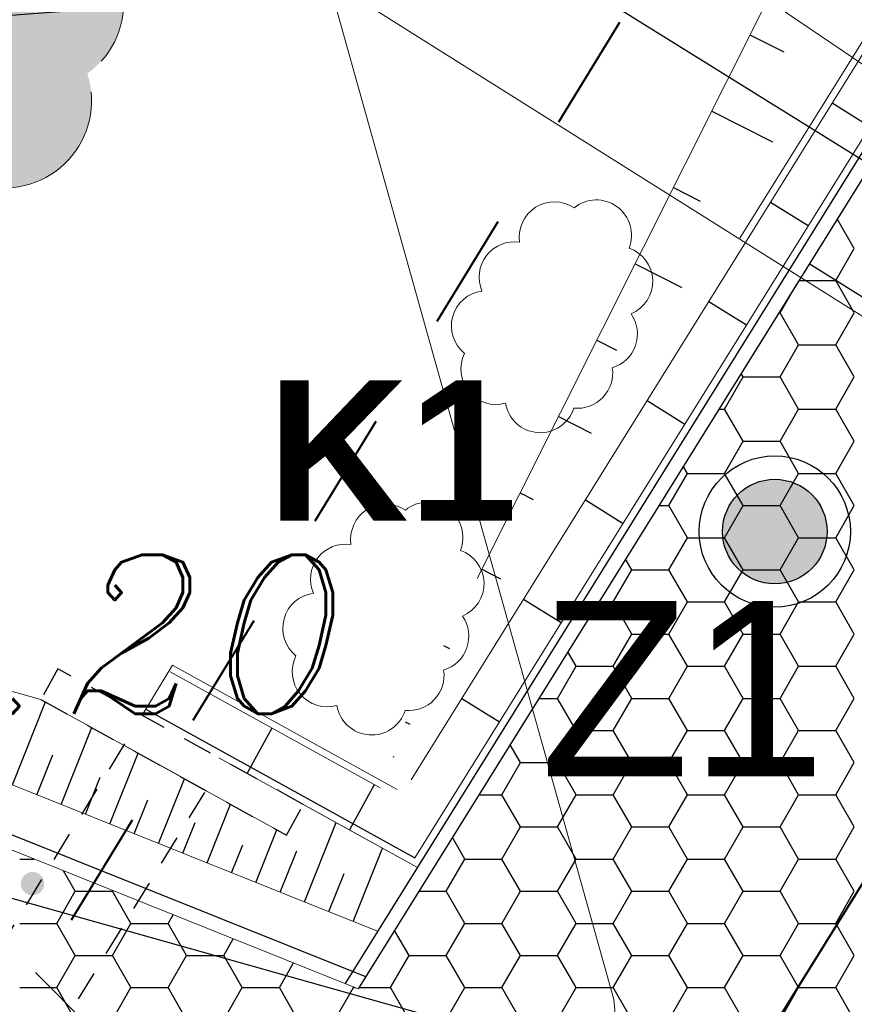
# Model space of a CAD drawing. Extents: x 4615668 to 9294084, y 5325188 to 10688993.
# Tile 618 of 656: x 4651583.16 to 4651586.73, y 5338726.84 to 5338731.05. Entities that reach past the tile are written whole.
import ezdxf

# ---------------------------------------------------------------- set-up
doc = ezdxf.new("R2010")
doc.units = 0
doc.header["$MEASUREMENT"] = 0
for name, pattern in [('CONTINUA', [0, 0, 0]), ('DASHED', [19.05, 12.7, -6.35]), ('KTCR', [1.5, 1, -0.5]), ('l266_500', [1, 0.5, -0.5]), ('l423_500', [2, 1.5, -0.5])]:
    doc.linetypes.add(name, pattern=pattern)
for name, color, linetype, lineweight in [('!0014_GM_DR_ODWOD', 152, 'Continuous', 35), ('!0017A_GR_DR_WYMPROJ', 1, 'Continuous', 30), ('chodnik', 7, 'l423_500', 13), ('hatch', 253, 'Continuous', 0), ('k', 7, 'Continuous', 13), ('pkt_wys', 7, 'Continuous', 13), ('PROJEKTOWANA_WODA', 150, 'Continuous', 40), ('przepust', 7, 'l266_500', 40), ('t', 7, 'Continuous', 13), ('w', 7, 'Continuous', 13), ('Wymiar', 7, 'Continuous', 9), ('zielen', 7, 'Continuous', 13)]:
    doc.layers.add(name, color=color, linetype=linetype, lineweight=lineweight)
for name, color, linetype in [('1', 7, 'Continuous'), ('DIM', 7, 'Continuous'), ('proj_tt_ww', 5, 'Continuous'), ('teren', 252, 'Continuous')]:
    doc.layers.add(name, color=color, linetype=linetype)
doc.styles.get("Standard").update_dxf_attribs({"font": 'txt.shx'})
doc.styles.add('Style-ITALIC_1250', font='ITALIC_1250.shx')
doc.styles.add('STYLE2', font='arial.ttf')
doc.styles.add('tomek14', font='ISOCP.shx', dxfattribs={"height": 14})
doc.dimstyles.new('1-500', dxfattribs={"dimtxt": 1, "dimasz": 0.5, "dimexe": 0.18, "dimexo": 0.0625, "dimgap": 0.3, "dimtad": 1, "dimzin": 0, "dimdsep": 46, "dimtxsty": 'STYLE2', "dimblk": 'DOT', "dimcen": 0.09, "dimadec": 0, "dimazin": 0, "dimtfac": 1, "dimtmove": 0, "dimatfit": 0, "dimldrblk": 'DOT', "dimfxl": 0, "dimtolj": 1, "dimtzin": 0, "dimarcsym": 0})

# ---------------------------------------------------------------- blocks, each defined once
blk = doc.blocks.new('G$C30F5686F')
at = {"layer": '!0014_GM_DR_ODWOD', "linetype": 'DASHED', "lineweight": 25, "ltscale": 0.2}
for p, q in [((8.0678, 17.9094), (8.2291, 17.809)), ((7.8036, 17.4849), (7.9649, 17.3845)), ((7.5394, 17.0604), (7.7007, 16.96)), ((7.2752, 16.6359), (7.4365, 16.5355)), ((7.011, 16.2114), (7.1724, 16.111)), ((6.7469, 15.7869), (6.9082, 15.6865)), ((6.4827, 15.3623), (6.644, 15.262))]:
    blk.add_line(p, q, dxfattribs=at)
at = {"layer": '1', "linetype": 'CONTINUA', "lineweight": 25}
for p, q in [((14.827, 28.3539), (5.9826, 14.1424)), ((6.0714, 14.1715), (1.2331, 16.1069))]:
    blk.add_line(p, q, dxfattribs=at)
at = {"layer": '1', "linetype": 'CONTINUA', "lineweight": 30}
blk.add_line((14.9096, 28.3732), (6.0392, 14.1198), dxfattribs=at)
at = {"layer": '1', "linetype": 'DASHED', "lineweight": 15}
for p, q in [((14.3828, 28.1134), (6.2051, 14.9731)), ((12.2449, 27.2254), (6.1645, 15.1098)), ((1.308, 16.2923), (4.681, 15.3579)), ((5.1138, 15.2902), (5.2444, 15.5037)), ((6.2051, 14.9731), (5.2444, 15.5037))]:
    blk.add_line(p, q, dxfattribs=at)
at = {"layer": '1', "linetype": 'Continuous', "lineweight": 15}
for p, q in [((14.4083, 28.0975), (6.2657, 15.0137)), ((14.5696, 27.9971), (6.2815, 14.6796)), ((6.1221, 14.3666), (1.3074, 16.2926)), ((6.1221, 14.3666), (1.308, 16.2923)), ((6.0392, 14.1198), (1.2108, 16.0512)), ((5.2337, 15.4753), (6.1324, 14.979)), ((4.681, 15.3579), (5.7315, 14.7777)), ((5.385, 14.9691), (5.0355, 15.1621)), ((5.4426, 15.1086), (6.292, 14.6395)), ((5.804, 14.909), (6.292, 14.6395))]:
    blk.add_line(p, q, dxfattribs=at)
at = {"layer": '1', "linetype": 'DASHED', "lineweight": 25}
for p, q in [((7.7155, 18.2002), (7.8603, 18.1275)), ((7.5516, 17.8737), (7.8113, 17.7433)), ((7.3877, 17.5471), (7.5026, 17.4895)), ((7.2238, 17.2206), (7.4236, 17.1203)), ((7.0599, 16.8941), (7.1448, 16.8514)), ((6.896, 16.5675), (7.0359, 16.4973)), ((6.7322, 16.241), (6.7871, 16.2134)), ((6.5683, 15.9144), (6.6482, 15.8743)), ((6.4044, 15.5879), (6.4294, 15.5754)), ((4.5592, 14.9918), (4.7012, 15.3468)), ((6.2405, 15.2613), (6.2605, 15.2513)), ((4.7676, 14.9084), (4.8992, 15.2374)), ((4.6634, 14.9501), (4.7318, 15.1211)), ((4.976, 14.8251), (5.0972, 15.1281)), ((4.8718, 14.8668), (4.935, 15.0247)), ((5.1844, 14.7417), (5.2952, 15.0187)), ((5.0802, 14.7834), (5.1382, 14.9284)), ((5.3928, 14.6584), (5.4931, 14.9094)), ((5.2886, 14.7), (5.3414, 14.832)), ((5.8095, 14.4917), (5.9453, 14.831)), ((5.6011, 14.575), (5.6911, 14.8)), ((5.4969, 14.6167), (5.5445, 14.7357)), ((5.7053, 14.5333), (5.7758, 14.7095)), ((6.0179, 14.4083), (6.1433, 14.7216)), ((5.9137, 14.45), (5.979, 14.6131))]:
    blk.add_line(p, q, dxfattribs=at)
at = {"layer": '1', "color": 254, "linetype": 'Continuous', "lineweight": 30, "ltscale": 0.01, "transparency": 33554528}
for p, q in [((8.1621, 17.287), (8.089, 17.4135)), ((8.0827, 17.1495), (8.1621, 17.287)), ((7.9247, 17.1495), (8.0827, 17.1495)), ((8.1621, 17.012), (8.0827, 17.1495)), ((7.8446, 17.012), (7.9143, 17.1328)), ((7.8391, 17.012), (7.8446, 17.012)), ((7.9239, 16.8745), (7.8446, 17.012)), ((8.0827, 16.8745), (8.1621, 17.012)), ((7.8446, 16.7371), (7.9239, 16.8745)), ((7.9239, 16.8745), (8.0827, 16.8745)), ((8.1621, 16.7371), (8.0827, 16.8745)), ((7.6064, 16.5996), (7.6858, 16.7371)), ((7.6858, 16.7371), (7.6772, 16.7519)), ((7.6858, 16.7371), (7.8446, 16.7371)), ((7.9239, 16.5996), (7.8446, 16.7371)), ((8.0827, 16.5996), (8.1621, 16.7371)), ((7.5824, 16.5996), (7.6064, 16.5996)), ((7.6858, 16.4621), (7.6064, 16.5996)), ((7.8446, 16.4621), (7.9239, 16.5996)), ((7.9239, 16.5996), (8.0827, 16.5996)), ((8.1621, 16.4621), (8.0827, 16.5996)), ((7.6064, 16.3246), (7.6858, 16.4621)), ((7.6858, 16.4621), (7.8446, 16.4621)), ((7.9239, 16.3246), (7.8446, 16.4621)), ((8.0827, 16.3246), (8.1621, 16.4621)), ((7.4477, 16.3246), (7.4302, 16.3549)), ((7.3683, 16.1871), (7.4477, 16.3246)), ((7.4477, 16.3246), (7.6064, 16.3246)), ((7.6858, 16.1871), (7.6064, 16.3246)), ((7.8446, 16.1871), (7.9239, 16.3246)), ((7.9239, 16.3246), (8.0827, 16.3246)), ((8.1621, 16.1871), (8.0827, 16.3246)), ((7.3258, 16.1871), (7.3683, 16.1871)), ((7.4477, 16.0496), (7.3683, 16.1871)), ((7.6064, 16.0496), (7.6858, 16.1871)), ((7.6858, 16.1871), (7.8446, 16.1871)), ((7.9239, 16.0496), (7.8446, 16.1871)), ((8.0827, 16.0496), (8.1621, 16.1871)), ((7.3683, 15.9122), (7.4477, 16.0496)), ((7.4477, 16.0496), (7.6064, 16.0496)), ((7.6858, 15.9122), (7.6064, 16.0496)), ((7.8446, 15.9122), (7.9239, 16.0496)), ((7.9239, 16.0496), (8.0827, 16.0496)), ((8.1621, 15.9122), (8.0827, 16.0496)), ((7.2096, 15.9122), (7.1831, 15.9579)), ((7.1302, 15.7747), (7.2096, 15.9122)), ((7.2096, 15.9122), (7.3683, 15.9122)), ((7.4477, 15.7747), (7.3683, 15.9122)), ((7.6064, 15.7747), (7.6858, 15.9122)), ((7.6858, 15.9122), (7.8446, 15.9122)), ((7.9239, 15.7747), (7.8446, 15.9122)), ((8.0827, 15.7747), (8.1621, 15.9122)), ((7.0691, 15.7747), (7.1302, 15.7747)), ((7.2096, 15.6372), (7.1302, 15.7747)), ((7.3683, 15.6372), (7.4477, 15.7747)), ((7.4477, 15.7747), (7.6064, 15.7747)), ((7.6858, 15.6372), (7.6064, 15.7747)), ((7.8446, 15.6372), (7.9239, 15.7747)), ((7.9239, 15.7747), (8.0827, 15.7747)), ((8.1621, 15.6372), (8.0827, 15.7747)), ((7.1302, 15.4997), (7.2096, 15.6372)), ((7.2096, 15.6372), (7.3683, 15.6372)), ((7.4477, 15.4997), (7.3683, 15.6372)), ((7.6064, 15.4997), (7.6858, 15.6372)), ((7.6858, 15.6372), (7.8446, 15.6372)), ((7.9239, 15.4997), (7.8446, 15.6372)), ((8.0827, 15.4997), (8.1621, 15.6372)), ((6.9714, 15.4997), (6.9361, 15.561)), ((6.8921, 15.3622), (6.9714, 15.4997)), ((6.9714, 15.4997), (7.1302, 15.4997)), ((7.2096, 15.3622), (7.1302, 15.4997)), ((7.3683, 15.3622), (7.4477, 15.4997)), ((7.4477, 15.4997), (7.6064, 15.4997)), ((7.6858, 15.3622), (7.6064, 15.4997)), ((7.8446, 15.3622), (7.9239, 15.4997)), ((7.9239, 15.4997), (8.0827, 15.4997)), ((8.1621, 15.3622), (8.0827, 15.4997)), ((6.8124, 15.3622), (6.8921, 15.3622)), ((6.9714, 15.2248), (6.8921, 15.3622)), ((7.1302, 15.2248), (7.2096, 15.3622)), ((7.2096, 15.3622), (7.3683, 15.3622)), ((7.4477, 15.2248), (7.3683, 15.3622)), ((7.6064, 15.2248), (7.6858, 15.3622)), ((7.6858, 15.3622), (7.8446, 15.3622)), ((7.9239, 15.2248), (7.8446, 15.3622)), ((8.0827, 15.2248), (8.1621, 15.3622)), ((6.8921, 15.0873), (6.9714, 15.2248)), ((6.9714, 15.2248), (7.1302, 15.2248)), ((7.2096, 15.0873), (7.1302, 15.2248)), ((7.3683, 15.0873), (7.4477, 15.2248)), ((7.4477, 15.2248), (7.6064, 15.2248)), ((7.6858, 15.0873), (7.6064, 15.2248)), ((7.8446, 15.0873), (7.9239, 15.2248)), ((7.9239, 15.2248), (8.0827, 15.2248)), ((8.1621, 15.0873), (8.0827, 15.2248)), ((6.7333, 15.0873), (6.689, 15.164)), ((6.6539, 14.9498), (6.7333, 15.0873)), ((6.7333, 15.0873), (6.8921, 15.0873)), ((6.9714, 14.9498), (6.8921, 15.0873)), ((7.1302, 14.9498), (7.2096, 15.0873)), ((7.2096, 15.0873), (7.3683, 15.0873)), ((7.4477, 14.9498), (7.3683, 15.0873)), ((7.6064, 14.9498), (7.6858, 15.0873)), ((7.6858, 15.0873), (7.8446, 15.0873)), ((7.9239, 14.9498), (7.8446, 15.0873)), ((8.0827, 14.9498), (8.1621, 15.0873)), ((6.5557, 14.9498), (6.6539, 14.9498)), ((6.7333, 14.8123), (6.6539, 14.9498)), ((6.8921, 14.8123), (6.9714, 14.9498)), ((6.9714, 14.9498), (7.1302, 14.9498)), ((7.2096, 14.8123), (7.1302, 14.9498)), ((7.3683, 14.8123), (7.4477, 14.9498)), ((7.4477, 14.9498), (7.6064, 14.9498)), ((7.6858, 14.8123), (7.6064, 14.9498)), ((7.8446, 14.8123), (7.9239, 14.9498)), ((7.9239, 14.9498), (8.0827, 14.9498)), ((8.1621, 14.8123), (8.0827, 14.9498)), ((6.6539, 14.6748), (6.7333, 14.8123)), ((6.7333, 14.8123), (6.8921, 14.8123)), ((6.9714, 14.6748), (6.8921, 14.8123)), ((7.1302, 14.6748), (7.2096, 14.8123)), ((7.2096, 14.8123), (7.3683, 14.8123)), ((7.4477, 14.6748), (7.3683, 14.8123)), ((7.6064, 14.6748), (7.6858, 14.8123)), ((7.6858, 14.8123), (7.8446, 14.8123)), ((7.9239, 14.6748), (7.8446, 14.8123)), ((8.0827, 14.6748), (8.1621, 14.8123)), ((6.4952, 14.6748), (6.442, 14.767)), ((4.5902, 14.6748), (4.6515, 14.6748)), ((6.4158, 14.5373), (6.4952, 14.6748)), ((6.4952, 14.6748), (6.6539, 14.6748)), ((6.7333, 14.5373), (6.6539, 14.6748)), ((6.8921, 14.5373), (6.9714, 14.6748)), ((6.9714, 14.6748), (7.1302, 14.6748)), ((7.2096, 14.5373), (7.1302, 14.6748)), ((7.3683, 14.5373), (7.4477, 14.6748)), ((7.4477, 14.6748), (7.6064, 14.6748)), ((7.6858, 14.5373), (7.6064, 14.6748)), ((7.8446, 14.5373), (7.9239, 14.6748)), ((7.9239, 14.6748), (8.0827, 14.6748)), ((8.1621, 14.5373), (8.0827, 14.6748)), ((4.8283, 14.5373), (4.7782, 14.6242)), ((4.7489, 14.3999), (4.8283, 14.5373)), ((4.8283, 14.5373), (4.9871, 14.5373)), ((4.9871, 14.5373), (4.9886, 14.54)), ((5.0664, 14.3999), (4.9871, 14.5373)), ((6.299, 14.5373), (6.4158, 14.5373)), ((6.4952, 14.3999), (6.4158, 14.5373)), ((6.6539, 14.3999), (6.7333, 14.5373)), ((6.7333, 14.5373), (6.8921, 14.5373)), ((6.9714, 14.3999), (6.8921, 14.5373)), ((7.1302, 14.3999), (7.2096, 14.5373)), ((7.2096, 14.5373), (7.3683, 14.5373)), ((7.4477, 14.3999), (7.3683, 14.5373)), ((7.6064, 14.3999), (7.6858, 14.5373)), ((7.6858, 14.5373), (7.8446, 14.5373)), ((7.9239, 14.3999), (7.8446, 14.5373)), ((8.0827, 14.3999), (8.1621, 14.5373)), ((5.2252, 14.3999), (5.2465, 14.4368)), ((4.5902, 14.3999), (4.7489, 14.3999)), ((4.8283, 14.2624), (4.7489, 14.3999)), ((4.9871, 14.2624), (5.0664, 14.3999)), ((5.0664, 14.3999), (5.2252, 14.3999)), ((5.3046, 14.2624), (5.2252, 14.3999)), ((6.2571, 14.2624), (6.1949, 14.37)), ((6.4158, 14.2624), (6.4952, 14.3999)), ((6.4952, 14.3999), (6.6539, 14.3999)), ((6.7333, 14.2624), (6.6539, 14.3999)), ((6.8921, 14.2624), (6.9714, 14.3999)), ((6.9714, 14.3999), (7.1302, 14.3999)), ((7.2096, 14.2624), (7.1302, 14.3999)), ((7.3683, 14.2624), (7.4477, 14.3999)), ((7.4477, 14.3999), (7.6064, 14.3999)), ((7.6858, 14.2624), (7.6064, 14.3999)), ((7.8446, 14.2624), (7.9239, 14.3999)), ((7.9239, 14.3999), (8.0827, 14.3999)), ((8.1621, 14.2624), (8.0827, 14.3999)), ((5.4633, 14.2624), (5.5045, 14.3337)), ((4.7489, 14.1249), (4.8283, 14.2624)), ((4.8283, 14.2624), (4.9871, 14.2624)), ((5.0664, 14.1249), (4.9871, 14.2624)), ((5.2252, 14.1249), (5.3046, 14.2624)), ((5.3046, 14.2624), (5.4633, 14.2624)), ((5.5427, 14.1249), (5.4633, 14.2624)), ((6.1777, 14.1249), (6.2571, 14.2624)), ((6.2571, 14.2624), (6.4158, 14.2624)), ((6.4952, 14.1249), (6.4158, 14.2624)), ((6.6539, 14.1249), (6.7333, 14.2624)), ((6.7333, 14.2624), (6.8921, 14.2624)), ((6.9714, 14.1249), (6.8921, 14.2624)), ((7.1302, 14.1249), (7.2096, 14.2624)), ((7.2096, 14.2624), (7.3683, 14.2624)), ((7.4477, 14.1249), (7.3683, 14.2624)), ((7.6064, 14.1249), (7.6858, 14.2624)), ((7.6858, 14.2624), (7.8446, 14.2624)), ((7.9239, 14.1249), (7.8446, 14.2624)), ((8.0827, 14.1249), (8.1621, 14.2624)), ((5.7014, 14.1249), (5.7624, 14.2305)), ((4.5902, 14.1249), (4.7489, 14.1249)), ((4.8283, 13.9874), (4.7489, 14.1249)), ((4.9871, 13.9874), (5.0664, 14.1249)), ((5.0664, 14.1249), (5.2252, 14.1249)), ((5.3046, 13.9874), (5.2252, 14.1249)), ((5.4633, 13.9874), (5.5427, 14.1249)), ((5.5427, 14.1249), (5.7014, 14.1249)), ((5.7808, 13.9874), (5.7014, 14.1249)), ((5.9396, 13.9874), (6.0189, 14.1249)), ((6.0189, 14.1249), (6.0167, 14.1287)), ((6.0189, 14.1249), (6.0263, 14.1249)), ((6.0424, 14.1249), (6.1777, 14.1249)), ((6.2571, 13.9874), (6.1777, 14.1249)), ((6.4158, 13.9874), (6.4952, 14.1249)), ((6.4952, 14.1249), (6.6539, 14.1249)), ((6.7333, 13.9874), (6.6539, 14.1249)), ((6.8921, 13.9874), (6.9714, 14.1249)), ((6.9714, 14.1249), (7.1302, 14.1249)), ((7.2096, 13.9874), (7.1302, 14.1249)), ((7.3683, 13.9874), (7.4477, 14.1249)), ((7.4477, 14.1249), (7.6064, 14.1249)), ((7.6858, 13.9874), (7.6064, 14.1249)), ((7.8446, 13.9874), (7.9239, 14.1249)), ((7.9239, 14.1249), (8.0827, 14.1249)), ((8.1621, 13.9874), (8.0827, 14.1249))]:
    blk.add_line(p, q, dxfattribs=at)
at = {"layer": '1', "color": 5, "linetype": 'DASHED', "ltscale": 0.8}
blk.add_line((12.3183, 14.475), (7.9689, 17.2217), dxfattribs=at)
at = {"layer": '1', "linetype": 'DASHED', "lineweight": 30, "ltscale": 0.01}
for p, q in [((4.7535, 15.4892), (4.681, 15.3579)), ((5.804, 14.909), (4.7535, 15.4892)), ((4.681, 15.3579), (5.7315, 14.7777)), ((5.0393, 15.1683), (2.9473, 11.7459)), ((5.3806, 14.9597), (3.2978, 11.5523)), ((5.7315, 14.7777), (5.804, 14.909)), ((5.7315, 14.7777), (5.804, 14.909))]:
    blk.add_line(p, q, dxfattribs=at)
at = {"layer": '1', "linetype": 'DASHED', "lineweight": 25, "ltscale": 0.2}
for p, q in [((5.1295, 15.3158), (6.2815, 14.6796)), ((5.6698, 15.2345), (5.5634, 15.0419)), ((6.1075, 14.9928), (6.0011, 14.8002))]:
    blk.add_line(p, q, dxfattribs=at)
at = {"layer": '1', "linetype": 'DASHED'}
blk.add_line((6.1875, 15.1143), (6.1915, 15.1122), dxfattribs=at)
blk = doc.blocks.new('G$CA76AC6B6')
at = {"layer": 'PROJEKTOWANA_WODA'}
blk.add_line((4.1414, 16.6801), (1.6312, 12.6454), dxfattribs=at)
at = {"layer": 'PROJEKTOWANA_WODA', "insert": (2.2744, 17.103), "char_height": 0.75, "width": 36.845884, "attachment_point": 1}
blk.add_mtext('{\\fArial|b0|i0|c238|p34;Z1}', dxfattribs=at)
blk = doc.blocks.new('G$CE3CC9D66')
at = {"layer": 'Wymiar', "lineweight": 0, "ltscale": 40}
blk.add_blockref('G$CA76AC6B6', (0, 0), dxfattribs=at)
blk = doc.blocks.new('801_5')
at = {"layer": 'pkt_wys', "linetype": 'Continuous', "lineweight": 13}
h = blk.add_hatch(color=7, dxfattribs=at)
edge = h.paths.add_edge_path()
edge.add_arc((0, 0), 0.05, 0, 360)
blk = doc.blocks.new('G$C3390F2A0')
at = {"layer": 'chodnik', "color": 7, "linetype": 'KTCR', "lineweight": 13, "flags": 128}
blk.add_lwpolyline([(97.6523, 132.4113), (98.8339, 133.5917), (97.2331, 135.1938), (96.0514, 134.0135)], dxfattribs=at)
at = {"layer": 'k', "color": 24, "linetype": 'Continuous', "lineweight": 13}
blk.add_line((97.9998, 140.6387), (102.5243, 137.5619), dxfattribs=at)
at = {"layer": 'przepust', "color": 7, "linetype": 'Continuous', "lineweight": 40}
for p, q in [((100.4876, 137.8176), (100.7484, 138.2442)), ((99.9661, 136.9644), (100.2269, 137.391)), ((99.4445, 136.1111), (99.7053, 136.5377)), ((98.923, 135.2579), (99.1838, 135.6845)), ((98.4015, 134.4047), (98.6622, 134.8313))]:
    blk.add_line(p, q, dxfattribs=at)
at = {"layer": 't', "color": 30, "linetype": 'Continuous', "lineweight": 13, "flags": 128}
blk.add_lwpolyline([(101.3908, 126.9473), (100.7224, 134.0629), (99.0782, 139.935)], dxfattribs=at)
at = {"layer": 'w', "color": 160, "linetype": 'Continuous', "lineweight": 13, "flags": 128}
blk.add_lwpolyline([(96.7434, 140.336), (98.3645, 139.1382), (107.3869, 133.4663)], dxfattribs=at)
at = {"layer": 'pkt_wys', "color": 7, "linetype": 'Continuous', "lineweight": 13}
blk.add_blockref('801_5', (98.2348, 134.559), dxfattribs=at)
at = {"layer": 'pkt_wys', "color": 7, "linetype": 'Continuous', "lineweight": 13, "style": 'Style-ITALIC_1250'}
blk.add_text('310.20', height=0.68, dxfattribs=at).set_placement((96.2263, 135.2859))
blk = doc.blocks.new('G$C01146726')
at = {"layer": 'zielen', "color": 3}
for centre, start, end in [((0.2834, 0.5864), 40.8744, 174.7219), ((0.5232, 0.6021), 24.7268, 146.6225), ((0.7605, 0.5527), 359.5406, 131.7552), ((0.1507, 0.4505), 96.6457, 228.8454), ((0.8659, 0.4077), 281.7556, 72.5372), ((0.154, 0.2265), 132.8485, 285.7031), ((0.7505, 0.2232), 236.0983, 14.181), ((0.5265, 0.154), 229.9389, 338.22), ((0.3287, 0.1507), 207.3677, 311.9829)]:
    blk.add_arc(centre, 0.1507, start, end, dxfattribs=at)
blk = doc.blocks.new('_Dot')
at = {"color": 0, "linetype": 'ByBlock', "lineweight": -2}
blk.add_line((-0.5, 0), (-1, 0), dxfattribs=at)
at = {"color": 0, "linetype": 'ByBlock', "const_width": 0.5}
blk.add_lwpolyline([(-0.25, 0, 1), (0.25, 0, 1)], format="xyb", close=True, dxfattribs=at)
blk = doc.blocks.new('*D3839')
at = {"layer": 'Defpoints', "color": 0, "lineweight": 0, "ltscale": 40}
for p in [(4651558.2297, 5338737.5974), (4651589.3858, 5338728.8169), (4651588.5269, 5338725.7693)]:
    blk.add_point(p, dxfattribs=at)
at = {"layer": 'DIM', "color": 0, "lineweight": -2, "ltscale": 40}
for p, q in [((4651558.2128, 5338737.5373), (4651557.322, 5338734.3766)), ((4651557.8521, 5338734.4142), (4651588.0457, 5338725.9049)), ((4651589.3689, 5338728.7567), (4651588.4781, 5338725.596))]:
    blk.add_line(p, q, dxfattribs=at)
at = {"layer": 'DIM', "color": 0, "linetype": 'ByBlock', "lineweight": -2, "ltscale": 40, "xscale": 0.5, "yscale": 0.5, "zscale": 0.5}
for p, rotation in [((4651557.3708, 5338734.5498), 164.260840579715), ((4651588.5269, 5338725.7693), 344.260840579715)]:
    blk.add_blockref('_Dot', p, dxfattribs=dict(at, rotation=rotation))
at = {"layer": 'DIM', "color": 0, "lineweight": 0, "ltscale": 40, "insert": (4651573.1688, 5338730.94), "char_height": 1, "attachment_point": 5, "rotation": 344.2608, "style": 'STYLE2'}
blk.add_mtext('\\A1;32.37 ', dxfattribs=at)
blk = doc.blocks.new('*D3841')
at = {"layer": 'Defpoints', "color": 0, "lineweight": 0, "ltscale": 40}
for p in [(4651589.1838, 5338731.5233), (4651589.3858, 5338728.8169), (4651572.6111, 5338727.5647)]:
    blk.add_point(p, dxfattribs=at)
at = {"layer": 'DIM', "color": 0, "lineweight": -2, "ltscale": 40}
for p, q in [((4651589.3812, 5338728.8792), (4651589.1704, 5338731.7028)), ((4651572.9077, 5338730.3084), (4651588.6852, 5338731.4861)), ((4651572.6065, 5338727.627), (4651572.3957, 5338730.4506))]:
    blk.add_line(p, q, dxfattribs=at)
at = {"layer": 'DIM', "color": 0, "linetype": 'ByBlock', "lineweight": -2, "ltscale": 40, "xscale": 0.5, "yscale": 0.5, "zscale": 0.5}
for p, rotation in [((4651589.1838, 5338731.5233), 4.269107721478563), ((4651572.4091, 5338730.2711), 184.2691077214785)]:
    blk.add_blockref('_Dot', p, dxfattribs=dict(at, rotation=rotation))
at = {"layer": 'DIM', "color": 0, "lineweight": 0, "ltscale": 40, "insert": (4651580.7361, 5338731.7056), "char_height": 1, "attachment_point": 5, "rotation": 4.2691, "style": 'STYLE2'}
blk.add_mtext('\\A1;16.82 ', dxfattribs=at)
blk = doc.blocks.new('*D3842')
at = {"layer": 'Defpoints', "color": 0, "lineweight": 0, "ltscale": 40}
for p in [(4651572.6111, 5338727.5647), (4651588.3165, 5338723.123), (4651587.6084, 5338720.6192)]:
    blk.add_point(p, dxfattribs=at)
at = {"layer": 'DIM', "color": 0, "lineweight": -2, "ltscale": 40}
for p, q in [((4651572.5941, 5338727.5045), (4651571.8541, 5338724.8877)), ((4651572.3842, 5338724.9249), (4651587.1273, 5338720.7553)), ((4651588.2995, 5338723.0628), (4651587.5595, 5338720.446))]:
    blk.add_line(p, q, dxfattribs=at)
at = {"layer": 'DIM', "color": 0, "linetype": 'ByBlock', "lineweight": -2, "ltscale": 40, "xscale": 0.5, "yscale": 0.5, "zscale": 0.5}
for p, rotation in [((4651571.903, 5338725.061), 164.2083727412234), ((4651587.6084, 5338720.6192), 344.2083727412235)]:
    blk.add_blockref('_Dot', p, dxfattribs=dict(at, rotation=rotation))
at = {"layer": 'DIM', "color": 0, "lineweight": 0, "ltscale": 40, "insert": (4651579.9764, 5338723.6204), "char_height": 1, "attachment_point": 5, "rotation": 344.2084, "style": 'STYLE2'}
blk.add_mtext('\\A1;16.32 ', dxfattribs=at)
blk = doc.blocks.new('*D3849')
at = {"layer": 'Defpoints', "color": 0, "lineweight": 0, "ltscale": 40}
for p in [(4651573.0666, 5338738.9701), (4651589.3858, 5338728.8169), (4651586.5335, 5338724.2323)]:
    blk.add_point(p, dxfattribs=at)
at = {"layer": 'DIM', "color": 0, "lineweight": -2, "ltscale": 40}
for p, q in [((4651589.3327, 5338728.8499), (4651572.9138, 5338739.0652)), ((4651570.4784, 5338734.8101), (4651572.8025, 5338738.5456)), ((4651586.4804, 5338724.2653), (4651570.0615, 5338734.4807))]:
    blk.add_line(p, q, dxfattribs=at)
at = {"layer": 'DIM', "color": 0, "linetype": 'ByBlock', "lineweight": -2, "ltscale": 40, "xscale": 0.5, "yscale": 0.5, "zscale": 0.5}
for p, rotation in [((4651573.0666, 5338738.9701), 58.1115444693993), ((4651570.2143, 5338734.3856), 238.1115444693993)]:
    blk.add_blockref('_Dot', p, dxfattribs=dict(at, rotation=rotation))
at = {"layer": 'DIM', "color": 0, "lineweight": 0, "ltscale": 40, "insert": (4651570.9522, 5338737.106), "char_height": 1, "attachment_point": 5, "rotation": 58.1115, "style": 'STYLE2'}
blk.add_mtext('\\A1;5.40 ', dxfattribs=at)
blk = doc.blocks.new('*D3850')
at = {"layer": 'Defpoints', "color": 0, "lineweight": 0, "ltscale": 40}
for p in [(4651576.6272, 5338744.6929), (4651592.9463, 5338734.5397), (4651589.3858, 5338728.8169)]:
    blk.add_point(p, dxfattribs=at)
at = {"layer": 'DIM', "color": 0, "lineweight": -2, "ltscale": 40}
for p, q in [((4651592.8933, 5338734.5727), (4651576.4743, 5338744.788)), ((4651573.3308, 5338739.3946), (4651576.363, 5338744.2684)), ((4651589.3327, 5338728.8499), (4651572.9138, 5338739.0652))]:
    blk.add_line(p, q, dxfattribs=at)
at = {"layer": 'DIM', "color": 0, "linetype": 'ByBlock', "lineweight": -2, "ltscale": 40, "xscale": 0.5, "yscale": 0.5, "zscale": 0.5}
for p, rotation in [((4651576.6272, 5338744.6929), 58.11154446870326), ((4651573.0666, 5338738.9701), 238.1115444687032)]:
    blk.add_blockref('_Dot', p, dxfattribs=dict(at, rotation=rotation))
at = {"layer": 'DIM', "color": 0, "lineweight": 0, "ltscale": 40, "insert": (4651574.1587, 5338742.2597), "char_height": 1, "attachment_point": 5, "rotation": 58.1115, "style": 'STYLE2'}
blk.add_mtext('\\A1;6.74 ', dxfattribs=at)
blk = doc.blocks.new('G$C89399096')
at = {"layer": 'hatch', "lineweight": 0, "ltscale": 40, "transparency": 33554687}
h = blk.add_hatch(dxfattribs=at)
h.set_pattern_fill('AR-SAND', color=3, scale=0.01)
h.set_pattern_definition([(37.5, (-4653582.834957, -5339392.981711), (-0.000629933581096, 0.01926823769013), [0, -0.0152, 0, -0.017, 0, -0.01625]), (7.5, (-4653582.834957, -5339392.981711), (0.01769776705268, 0.0282214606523), [0, -0.0082, 0, -0.0137, 0, -0.00525]), (327.5, (-4653582.847257, -5339392.981711), (0.031141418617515, 5.659053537e-05), [0, -0.005, 0, -0.018, 0, -0.0235]), (317.5, (-4653582.847257, -5339392.981711), (0.03006126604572, 0.00877675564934), [0, -0.0025, 0, -0.0118, 0, -0.0135])])
h.paths.add_polyline_path([(0.7322, 0.0716, 0.725903), (1.3086, 0.4902, 0.728248), (1.0885, 1.1684, 0.726892), (0.3759, 1.1684, 0.728248), (0.1558, 0.4902, 0.725903), (0.7322, 0.0716)], is_closed=False)
h.paths.add_polyline_path([(0.8682, 0.4914, -0.157126), (0.7332, 0.6773, 0.000824), (0.7322, 0.678, 0.000824), (0.7312, 0.6773, -0.157126), (0.5962, 0.4914, -0.157126), (0.7312, 0.6773, 0.000667), (0.7315, 0.6782, -0.157501), (0.5125, 0.7494, -0.157501), (0.7316, 0.6785, 0.001346), (0.7322, 0.6804, -0.155073), (0.7322, 0.9073, -0.155073), (0.7322, 0.6804, 0.001346), (0.7328, 0.6785, -0.157501), (0.9519, 0.7494, -0.157501), (0.7329, 0.6782, 0.000667), (0.7332, 0.6773, -0.157126), (0.8682, 0.4914)], is_closed=False, flags=16)
at = {"layer": 'zielen', "linetype": 'Continuous', "lineweight": 13}
h = blk.add_hatch(color=96, dxfattribs=at)
edge = h.paths.add_edge_path()
edge.add_arc((0.7272, 0.6958), 0.05, 0, 360)
at = {"layer": 'Wymiar', "lineweight": 0, "ltscale": 40}
for centre, start, end in [((0.3752, 0.7938), 306.1547, 17.6296), ((1.0892, 0.7938), 162.3704, 233.8453), ((0.7322, 1.0528), 234.0924, 305.9076), ((0.5122, 0.3748), 18.1267, 89.9528), ((0.9522, 0.3748), 90.0472, 161.8733)]:
    blk.add_arc(centre, 0.3746, start, end, dxfattribs=at)
at = {"layer": 'zielen', "color": 96, "linetype": 'Continuous', "lineweight": 13}
for centre, radius, start, end in [((0.7322, 1.0528), 0.3746, 30.1243, 149.8757), ((0.3752, 0.7938), 0.3752, 101.9988, 221.9759), ((1.0892, 0.7938), 0.3753, 318.0241, 78.0012), ((0.5122, 0.3748), 0.3748, 174.335, 293.7607), ((0.9522, 0.3748), 0.3748, 246.2393, 5.665)]:
    blk.add_arc(centre, radius, start, end, dxfattribs=at)

msp = doc.modelspace()

# ---------------------------------------------------------------- hatches: boundary and pattern name
at = {"layer": 'teren'}
h = msp.add_hatch(color=256, dxfattribs=at)
h.dxf.hatch_style = 1
edge = h.paths.add_edge_path()
edge.add_arc((4651586.3882, 5338728.8611), 0.2235, 0, 360)

# ---------------------------------------------------------------- linework, layer by layer
at = {"layer": 'proj_tt_ww'}
for radius in [0.3235, 0.2235]:
    msp.add_circle((4651586.3882, 5338728.8611), radius, dxfattribs=at)

# ---------------------------------------------------------------- block references
at = {"layer": '!0017A_GR_DR_WYMPROJ', "linetype": 'Continuous', "lineweight": 18}
msp.add_blockref('G$C30F5686F', (4651578.5664, 5338712.7851), dxfattribs=at)
at = {"color": 1, "lineweight": 0, "ltscale": 40, "rotation": 56.66597362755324}
for p in [(4651585.489, 5338729.1815), (4651584.7673, 5338727.8885)]:
    msp.add_blockref('G$C01146726', p, dxfattribs=at)
at = {"layer": 'Wymiar', "color": 242, "linetype": 'DASHED', "lineweight": 30, "ltscale": 0.01}
msp.add_blockref('G$C3390F2A0', (4651484.9767, 5338592.7959), dxfattribs=at)
at = {"layer": 'Wymiar', "lineweight": 0, "ltscale": 40}
for name, p in [('G$CE3CC9D66', (4651583.1099, 5338711.4615)), ('G$C89399096', (4651582.1377, 5338730.3303))]:
    msp.add_blockref(name, p, dxfattribs=at)

# ---------------------------------------------------------------- texts
at = {"color": 0, "ltscale": 2.5, "insert": (4651584.2161, 5338729.5076), "char_height": 0.6, "width": 3.869483, "attachment_point": 1, "style": 'tomek14'}
msp.add_mtext('{\\fArial|b1|i0|c238|p34;\\C94;K1}', dxfattribs=at)

# ---------------------------------------------------------------- dimensions: what is measured, and where the dimension line sits
at = {"layer": 'DIM', "lineweight": 0, "ltscale": 40}
dim = msp.add_linear_dim(base=(4651576.6272, 5338744.6929), p1=(4651589.3858, 5338728.8169), p2=(4651592.9463, 5338734.5397), angle=238.1115, dimstyle='1-500', override={"dimpost": ' ', "dimtxsty": 'STYLE2', "dimldrblk": 'Dot'}, dxfattribs=at)
dim.commit()
dim.dimension.update_dxf_attribs({"geometry": '*D3850', "text_midpoint": (4651574.1587, 5338742.2597)})
for p1, p2, distance, picture, middle in [((4651586.5335, 5338724.2323), (4651589.3858, 5338728.8169), 19.2199, '*D3849', (4651570.9522, 5338737.106)), ((4651558.2297, 5338737.5974), (4651589.3858, 5338728.8169), -3.1663, '*D3839', (4651573.1688, 5338730.94)), ((4651572.6111, 5338727.5647), (4651589.3858, 5338728.8169), 2.714, '*D3841', (4651580.7361, 5338731.7056)), ((4651572.6111, 5338727.5647), (4651588.3165, 5338723.123), -2.6019, '*D3842', (4651579.9764, 5338723.6204))]:
    dim = msp.add_aligned_dim(p1=p1, p2=p2, distance=distance, dimstyle='1-500', override={"dimpost": ' ', "dimtxsty": 'STYLE2', "dimldrblk": 'Dot'}, dxfattribs=at)
    dim.commit()
    dim.dimension.update_dxf_attribs({"geometry": picture, "text_midpoint": middle})

doc.saveas('drawing.dxf')
